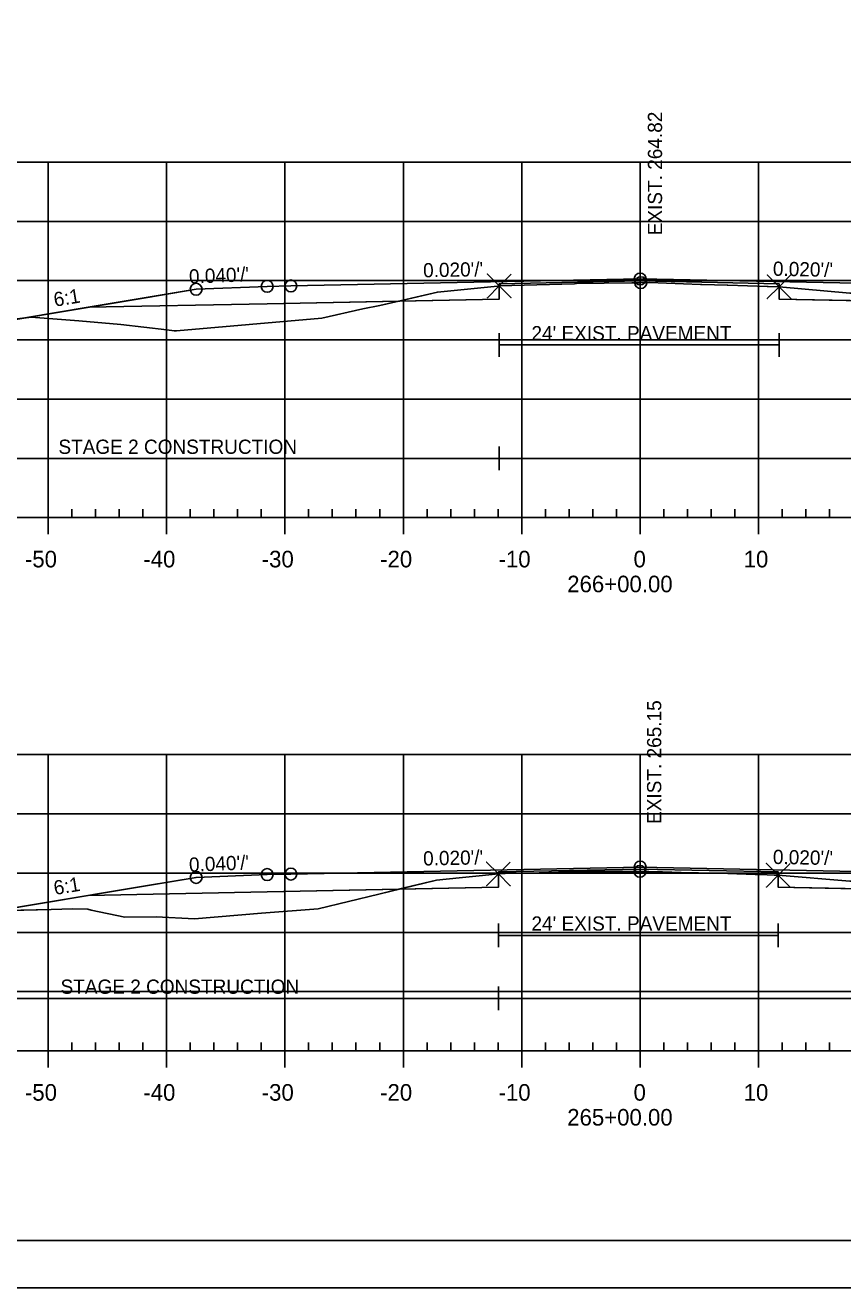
# Model space of a CAD drawing. Extents: x 1365647 to 1367999, y 387113 to 400173.
# Drawn here: x 1365842.2 to 1365911.2, y 394626.2 to 394732.8 of the extents above; entities that cross this region are included whole.
import ezdxf

# ---------------------------------------------------------------- set-up
doc = ezdxf.new("R2010")
doc.units = 0
for name, color, linetype in [('R_Alt Surface', 7, 'Continuous'), ('R_Axis', 7, 'Continuous'), ('R_Axis Annot', 7, 'Continuous'), ('R_Border', 7, 'Continuous'), ('R_Contours', 7, 'Continuous'), ('R_Exist Surface', 7, 'Continuous'), ('R_Fin Surface', 7, 'Continuous'), ('R_Fin Surface Annot', 7, 'Continuous'), ('R_Grid', 7, 'Continuous'), ('R_No Plot', 7, 'Continuous'), ('R_Water', 7, 'Continuous'), ('R_Xsect Elev', 7, 'Continuous')]:
    doc.layers.add(name, color=color, linetype=linetype)

msp = doc.modelspace()

# ---------------------------------------------------------------- linework, layer by layer
at = {"layer": 'R_Alt Surface'}
for points in [[(1365847.47, 394708.96), (1365862.59, 394709.26), (1365882.19, 394709.65), (1365882.19, 394710.94), (1365894.09, 394711.18), (1365905.82, 394710.94), (1365905.82, 394709.65), (1365925.59, 394709.26), (1365940.72, 394708.96)], [(1365847.47, 394659.32), (1365862.59, 394659.63), (1365882.12, 394660.02), (1365882.12, 394661.31), (1365894.09, 394661.55), (1365905.75, 394661.31), (1365905.75, 394660.02), (1365925.59, 394659.63), (1365940.72, 394659.32)]]:
    msp.add_lwpolyline(points, dxfattribs=at)
at = {"layer": 'R_Axis'}
for p, q in [((1365846.09, 394691.21), (1365846.09, 394691.91)), ((1365848.09, 394691.21), (1365848.09, 394691.91)), ((1365850.09, 394691.21), (1365850.09, 394691.91)), ((1365852.09, 394691.21), (1365852.09, 394691.91)), ((1365856.09, 394691.21), (1365856.09, 394691.91)), ((1365858.09, 394691.21), (1365858.09, 394691.91)), ((1365860.09, 394691.21), (1365860.09, 394691.91)), ((1365862.09, 394691.21), (1365862.09, 394691.91)), ((1365866.09, 394691.21), (1365866.09, 394691.91)), ((1365868.09, 394691.21), (1365868.09, 394691.91)), ((1365870.09, 394691.21), (1365870.09, 394691.91)), ((1365872.09, 394691.21), (1365872.09, 394691.91)), ((1365876.09, 394691.21), (1365876.09, 394691.91)), ((1365878.09, 394691.21), (1365878.09, 394691.91)), ((1365880.09, 394691.21), (1365880.09, 394691.91)), ((1365882.09, 394691.21), (1365882.09, 394691.91)), ((1365886.09, 394691.21), (1365886.09, 394691.91)), ((1365888.09, 394691.21), (1365888.09, 394691.91)), ((1365890.09, 394691.21), (1365890.09, 394691.91)), ((1365892.09, 394691.21), (1365892.09, 394691.91)), ((1365896.09, 394691.21), (1365896.09, 394691.91)), ((1365898.09, 394691.21), (1365898.09, 394691.91)), ((1365900.09, 394691.21), (1365900.09, 394691.91)), ((1365902.09, 394691.21), (1365902.09, 394691.91)), ((1365906.09, 394691.21), (1365906.09, 394691.91)), ((1365908.09, 394691.21), (1365908.09, 394691.91)), ((1365910.09, 394691.21), (1365910.09, 394691.91)), ((1365749.09, 394691.21), (1366039.09, 394691.21)), ((1365844.09, 394689.81), (1365844.09, 394691.21)), ((1365854.09, 394689.81), (1365854.09, 394691.21)), ((1365864.09, 394689.81), (1365864.09, 394691.21)), ((1365874.09, 394689.81), (1365874.09, 394691.21)), ((1365884.09, 394689.81), (1365884.09, 394691.21)), ((1365894.09, 394689.81), (1365894.09, 394691.21)), ((1365904.09, 394689.81), (1365904.09, 394691.21)), ((1365846.09, 394646.21), (1365846.09, 394646.91)), ((1365848.09, 394646.21), (1365848.09, 394646.91)), ((1365850.09, 394646.21), (1365850.09, 394646.91)), ((1365852.09, 394646.21), (1365852.09, 394646.91)), ((1365856.09, 394646.21), (1365856.09, 394646.91)), ((1365858.09, 394646.21), (1365858.09, 394646.91)), ((1365860.09, 394646.21), (1365860.09, 394646.91)), ((1365862.09, 394646.21), (1365862.09, 394646.91)), ((1365866.09, 394646.21), (1365866.09, 394646.91)), ((1365868.09, 394646.21), (1365868.09, 394646.91)), ((1365870.09, 394646.21), (1365870.09, 394646.91)), ((1365872.09, 394646.21), (1365872.09, 394646.91)), ((1365876.09, 394646.21), (1365876.09, 394646.91)), ((1365878.09, 394646.21), (1365878.09, 394646.91)), ((1365880.09, 394646.21), (1365880.09, 394646.91)), ((1365882.09, 394646.21), (1365882.09, 394646.91)), ((1365886.09, 394646.21), (1365886.09, 394646.91)), ((1365888.09, 394646.21), (1365888.09, 394646.91)), ((1365890.09, 394646.21), (1365890.09, 394646.91)), ((1365892.09, 394646.21), (1365892.09, 394646.91)), ((1365896.09, 394646.21), (1365896.09, 394646.91)), ((1365898.09, 394646.21), (1365898.09, 394646.91)), ((1365900.09, 394646.21), (1365900.09, 394646.91)), ((1365902.09, 394646.21), (1365902.09, 394646.91)), ((1365906.09, 394646.21), (1365906.09, 394646.91)), ((1365908.09, 394646.21), (1365908.09, 394646.91)), ((1365910.09, 394646.21), (1365910.09, 394646.91)), ((1365749.09, 394646.21), (1366039.09, 394646.21)), ((1365844.09, 394644.81), (1365844.09, 394646.21)), ((1365854.09, 394644.81), (1365854.09, 394646.21)), ((1365864.09, 394644.81), (1365864.09, 394646.21)), ((1365874.09, 394644.81), (1365874.09, 394646.21)), ((1365884.09, 394644.81), (1365884.09, 394646.21)), ((1365894.09, 394644.81), (1365894.09, 394646.21)), ((1365904.09, 394644.81), (1365904.09, 394646.21))]:
    msp.add_line(p, q, dxfattribs=at)
at = {"layer": 'R_Border'}
msp.add_line((1366052.27, 394630.21), (1365736.09, 394630.21), dxfattribs=at)
at = {"layer": 'R_Contours'}
for points in [[(1365873.7, 394709.48), (1365876.97, 394710.24), (1365879.23, 394710.46), (1365882.04, 394710.75), (1365882.19, 394710.76), (1365882.19, 394709.65)], [(1365882.19, 394710.76), (1365888.53, 394710.95), (1365888.71, 394710.96), (1365893.4, 394711.01), (1365893.49, 394711.01), (1365894.13, 394711.03), (1365894.14, 394711.03), (1365894.87, 394711.05), (1365894.89, 394711.05), (1365899.19, 394710.88), (1365899.3, 394710.87), (1365901.45, 394710.83), (1365901.49, 394710.83), (1365904.81, 394710.71), (1365904.9, 394710.71), (1365905.81, 394710.69), (1365905.82, 394710.69), (1365905.82, 394710.94), (1365894.09, 394711.18), (1365882.19, 394710.94)], [(1365905.82, 394710.69), (1365911.81, 394710.15), (1365911.88, 394710.15), (1365911.96, 394710.14), (1365911.98, 394710.14), (1365912.2, 394710.1), (1365916.29, 394709.44), (1365905.82, 394709.65)], [(1365842.03, 394708.05), (1365842.66, 394708.12), (1365846.67, 394707.81), (1365850.24, 394707.51), (1365854.11, 394707.05), (1365854.74, 394706.98), (1365854.76, 394706.97), (1365854.94, 394706.98), (1365867.2, 394708.05), (1365870.68, 394708.82), (1365872.1, 394709.11), (1365873.7, 394709.48), (1365862.59, 394709.26), (1365847.47, 394708.96)], [(1365873.69, 394659.85), (1365876.9, 394660.63), (1365878.81, 394660.82), (1365880.49, 394660.98), (1365882.12, 394661.15), (1365882.12, 394660.02)], [(1365882.12, 394661.15), (1365882.69, 394661.18), (1365884.11, 394661.22), (1365885.57, 394661.25), (1365888.01, 394661.32), (1365888.66, 394661.35), (1365890.3, 394661.35), (1365893.55, 394661.36), (1365894.07, 394661.36), (1365894.34, 394661.36), (1365894.81, 394661.36), (1365895.97, 394661.32), (1365897.54, 394661.27), (1365900.5, 394661.2), (1365901.5, 394661.18), (1365903.81, 394661.09), (1365904.81, 394661.06), (1365905.41, 394661.04), (1365905.75, 394661.03), (1365905.75, 394661.31), (1365894.09, 394661.55), (1365882.12, 394661.31)], [(1365905.75, 394661.03), (1365911.8, 394660.54), (1365911.83, 394660.53), (1365911.86, 394660.53), (1365911.91, 394660.52), (1365916.29, 394659.81), (1365905.75, 394660.02)], [(1365839.74, 394658.04), (1365844.35, 394658.13), (1365846.14, 394658.19), (1365847.43, 394658.18), (1365847.72, 394658.09), (1365850.56, 394657.5), (1365853.21, 394657.51), (1365856.46, 394657.35), (1365862.11, 394657.82), (1365866.89, 394658.2), (1365872.01, 394659.44), (1365873.69, 394659.85), (1365862.59, 394659.63), (1365847.47, 394659.32)]]:
    msp.add_lwpolyline(points, close=True, dxfattribs=at)
at = {"layer": 'R_Exist Surface'}
for points in [[(1365838.99, 394707.69), (1365842.66, 394708.12), (1365846.67, 394707.81), (1365850.24, 394707.51), (1365854.11, 394707.05), (1365854.74, 394706.98), (1365854.76, 394706.97), (1365854.94, 394706.98), (1365867.2, 394708.05), (1365870.68, 394708.82), (1365872.1, 394709.11), (1365876.97, 394710.24), (1365879.23, 394710.46), (1365882.04, 394710.75), (1365882.19, 394710.76), (1365888.53, 394710.95), (1365888.71, 394710.96), (1365893.4, 394711.01), (1365893.49, 394711.01), (1365894.13, 394711.03), (1365894.14, 394711.03), (1365894.87, 394711.05), (1365894.89, 394711.05), (1365899.19, 394710.88), (1365899.3, 394710.87), (1365901.45, 394710.83), (1365901.49, 394710.83), (1365904.81, 394710.71), (1365904.9, 394710.71), (1365905.81, 394710.69), (1365905.82, 394710.69), (1365911.81, 394710.15)], [(1365837.93, 394658), (1365844.35, 394658.13), (1365846.14, 394658.19), (1365847.43, 394658.18), (1365847.72, 394658.09), (1365850.56, 394657.5), (1365853.21, 394657.51), (1365856.46, 394657.35), (1365862.11, 394657.82), (1365866.89, 394658.2), (1365872.01, 394659.44), (1365876.9, 394660.63), (1365878.81, 394660.82), (1365880.49, 394660.98), (1365882.12, 394661.15), (1365882.69, 394661.18), (1365884.11, 394661.22), (1365885.57, 394661.25), (1365888.01, 394661.32), (1365888.66, 394661.35), (1365890.3, 394661.35), (1365893.55, 394661.36), (1365894.07, 394661.36), (1365894.34, 394661.36), (1365894.81, 394661.36), (1365895.97, 394661.32), (1365897.54, 394661.27), (1365900.5, 394661.2), (1365901.5, 394661.18), (1365903.81, 394661.09), (1365904.81, 394661.06), (1365905.41, 394661.04), (1365905.75, 394661.03), (1365911.8, 394660.54)]]:
    msp.add_lwpolyline(points, dxfattribs=at)
at = {"layer": 'R_Fin Surface'}
for points in [[(1365829.66, 394706.51), (1365831.68, 394705.84), (1365834.59, 394706.81), (1365847.47, 394708.96), (1365856.59, 394710.48), (1365862.59, 394710.72), (1365864.59, 394710.76), (1365894.09, 394711.35), (1365923.59, 394710.76), (1365925.59, 394710.72), (1365931.59, 394710.48), (1365940.72, 394708.96), (1365953.59, 394706.81), (1365953.59, 394706.81), (1365967.61, 394711.48)], [(1365834.59, 394706.81), (1365852.3, 394709.76), (1365856.59, 394710.48), (1365862.59, 394710.72), (1365864.59, 394710.76), (1365894.09, 394711.35), (1365923.59, 394710.76), (1365925.59, 394710.72), (1365931.59, 394710.48), (1365935.89, 394709.76), (1365953.59, 394706.81), (1365967.61, 394711.48)], [(1365856.59, 394710.48), (1365862.59, 394710.72), (1365864.59, 394710.76), (1365894.09, 394711.35), (1365923.59, 394710.76), (1365925.59, 394710.72), (1365931.59, 394710.48)], [(1365829.84, 394657.76), (1365833.09, 394656.68), (1365834.59, 394657.18), (1365847.47, 394659.32), (1365856.59, 394660.85), (1365862.59, 394661.09), (1365864.59, 394661.13), (1365894.09, 394661.72), (1365923.59, 394661.13), (1365925.59, 394661.09), (1365931.59, 394660.85), (1365940.72, 394659.32), (1365953.59, 394657.18), (1365965.21, 394661.05)], [(1365834.09, 394657.1), (1365852.3, 394660.13), (1365856.59, 394660.85), (1365862.59, 394661.09), (1365864.59, 394661.13), (1365894.09, 394661.72), (1365923.59, 394661.13), (1365925.59, 394661.09), (1365931.59, 394660.85), (1365935.89, 394660.13), (1365953.59, 394657.18), (1365965.21, 394661.05)], [(1365856.59, 394660.85), (1365862.59, 394661.09), (1365864.59, 394661.13), (1365894.09, 394661.72), (1365923.59, 394661.13), (1365925.59, 394661.09), (1365931.59, 394660.85)]]:
    msp.add_lwpolyline(points, dxfattribs=at)
at = {"layer": 'R_Grid'}
for p, q in [((1365749.09, 394721.21), (1366039.09, 394721.21)), ((1365844.09, 394691.21), (1365844.09, 394721.21)), ((1365854.09, 394691.21), (1365854.09, 394721.21)), ((1365864.09, 394691.21), (1365864.09, 394721.21)), ((1365874.09, 394691.21), (1365874.09, 394721.21)), ((1365884.09, 394691.21), (1365884.09, 394721.21)), ((1365894.09, 394691.21), (1365894.09, 394721.21)), ((1365904.09, 394691.21), (1365904.09, 394721.21)), ((1365749.09, 394716.21), (1366039.09, 394716.21)), ((1365749.09, 394711.21), (1366039.09, 394711.21)), ((1365749.09, 394706.21), (1366039.09, 394706.21)), ((1365749.09, 394701.21), (1366039.09, 394701.21)), ((1365749.09, 394696.21), (1366039.09, 394696.21)), ((1365749.09, 394691.21), (1366039.09, 394691.21)), ((1365749.09, 394671.21), (1366039.09, 394671.21)), ((1365844.09, 394646.21), (1365844.09, 394671.21)), ((1365854.09, 394646.21), (1365854.09, 394671.21)), ((1365864.09, 394646.21), (1365864.09, 394671.21)), ((1365874.09, 394646.21), (1365874.09, 394671.21)), ((1365884.09, 394646.21), (1365884.09, 394671.21)), ((1365894.09, 394646.21), (1365894.09, 394671.21)), ((1365904.09, 394646.21), (1365904.09, 394671.21)), ((1365749.09, 394666.21), (1366039.09, 394666.21)), ((1365749.09, 394661.21), (1366039.09, 394661.21)), ((1365749.09, 394656.21), (1366039.09, 394656.21)), ((1365749.09, 394651.21), (1366039.09, 394651.21)), ((1365749.09, 394646.21), (1366039.09, 394646.21))]:
    msp.add_line(p, q, dxfattribs=at)
at = {"layer": 'R_No Plot'}
msp.add_line((1365723.69, 394626.23), (1366057.03, 394626.23), dxfattribs=at)
msp.add_lwpolyline([(1365723.69, 394839.56), (1366057.03, 394839.56), (1366057.03, 394626.23), (1365723.69, 394626.23)], close=True, dxfattribs=at)
for points in [[(1365882.19, 394710.76), (1365881.19, 394711.76), (1365882.19, 394710.76), (1365881.19, 394709.76), (1365882.19, 394710.76), (1365883.19, 394709.76), (1365882.19, 394710.76), (1365883.19, 394711.76)], [(1365905.82, 394710.69), (1365904.82, 394711.69), (1365905.82, 394710.69), (1365904.82, 394709.69), (1365905.82, 394710.69), (1365906.82, 394709.69), (1365905.82, 394710.69), (1365906.82, 394711.69)], [(1365882.12, 394661.15), (1365881.12, 394662.15), (1365882.12, 394661.15), (1365881.12, 394660.15), (1365882.12, 394661.15), (1365883.12, 394660.15), (1365882.12, 394661.15), (1365883.12, 394662.15)], [(1365905.75, 394661.03), (1365904.75, 394662.03), (1365905.75, 394661.03), (1365904.75, 394660.03), (1365905.75, 394661.03), (1365906.75, 394660.03), (1365905.75, 394661.03), (1365906.75, 394662.03)]]:
    msp.add_lwpolyline(points, dxfattribs=at)
for centre in [(1365894.09, 394711.35), (1365894.09, 394711.35), (1365894.09, 394711.35), (1365894.09, 394711.35), (1365894.09, 394711.35), (1365856.59, 394710.48), (1365856.59, 394710.48), (1365856.59, 394710.48), (1365856.59, 394710.48), (1365856.59, 394710.48), (1365862.59, 394710.72), (1365862.59, 394710.72), (1365862.59, 394710.72), (1365862.59, 394710.72), (1365862.59, 394710.72), (1365864.59, 394710.76), (1365864.59, 394710.76), (1365864.59, 394710.76), (1365864.59, 394710.76), (1365864.59, 394710.76), (1365894.14, 394711.03), (1365864.59, 394661.13), (1365864.59, 394661.13), (1365864.59, 394661.13), (1365864.59, 394661.13), (1365864.59, 394661.13), (1365894.07, 394661.36), (1365894.09, 394661.72), (1365894.09, 394661.72), (1365894.09, 394661.72), (1365894.09, 394661.72), (1365894.09, 394661.72), (1365856.59, 394660.85), (1365856.59, 394660.85), (1365856.59, 394660.85), (1365856.59, 394660.85), (1365856.59, 394660.85), (1365862.59, 394661.09), (1365862.59, 394661.09), (1365862.59, 394661.09), (1365862.59, 394661.09), (1365862.59, 394661.09)]:
    msp.add_circle(centre, 0.5, dxfattribs=at)
at = {"layer": 'R_Water'}
for p, q in [((1365882.19, 394704.78), (1365882.19, 394706.78)), ((1365905.82, 394704.78), (1365905.82, 394706.78)), ((1365882.19, 394705.78), (1365905.82, 394705.78)), ((1365882.19, 394695.2), (1365882.19, 394697.2)), ((1365829.66, 394696.2), (1365882.19, 394696.2)), ((1365882.19, 394696.2), (1365967.61, 394696.2)), ((1365882.12, 394654.96), (1365882.12, 394656.96)), ((1365905.75, 394654.96), (1365905.75, 394656.96)), ((1365882.12, 394655.96), (1365905.75, 394655.96)), ((1365882.12, 394649.64), (1365882.12, 394651.64)), ((1365829.84, 394650.64), (1365882.12, 394650.64)), ((1365882.12, 394650.64), (1365965.21, 394650.64))]:
    msp.add_line(p, q, dxfattribs=at)

# ---------------------------------------------------------------- texts
at = {"layer": 'R_Axis Annot'}
for s, p in [('-50', (1365842.13, 394687.01)), ('-40', (1365852.13, 394687.01)), ('-30', (1365862.13, 394687.01)), ('-20', (1365872.13, 394687.01)), ('-10', (1365882.13, 394687.01)), ('0', (1365893.53, 394687.01)), ('10', (1365902.83, 394687.01)), ('266+00.00', (1365887.93, 394684.91)), ('-50', (1365842.13, 394642.01)), ('-40', (1365852.13, 394642.01)), ('-30', (1365862.13, 394642.01)), ('-20', (1365872.13, 394642.01)), ('-10', (1365882.13, 394642.01)), ('0', (1365893.53, 394642.01)), ('10', (1365902.83, 394642.01)), ('265+00.00', (1365887.93, 394639.91))]:
    msp.add_text(s, height=1.4, dxfattribs=at).set_placement(p)
at = {"layer": 'R_Fin Surface Annot'}
for s, rotation, p in [("0.020'/'", 1.1458, (1365875.77, 394711.48)), ("0.020'/'", 358.8542, (1365905.29, 394711.62)), ("0.040'/'", 2.2906, (1365856.01, 394710.95)), ('6:1', 9.4623, (1365844.66, 394709)), ("0.040'/'", 2.2906, (1365856.01, 394661.32)), ("0.020'/'", 1.1458, (1365875.77, 394661.85)), ("0.020'/'", 358.8542, (1365905.29, 394661.99)), ('6:1', 9.4623, (1365844.66, 394659.36))]:
    msp.add_text(s, height=1.2, rotation=rotation, dxfattribs=at).set_placement(p)
at = {"layer": 'R_Water'}
for s, p in [("24' EXIST. PAVEMENT", (1365884.91, 394706.17)), ('STAGE 2 CONSTRUCTION', (1365844.96, 394696.59)), ("24' EXIST. PAVEMENT", (1365884.91, 394656.36)), ('STAGE 2 CONSTRUCTION', (1365845.14, 394651.03))]:
    msp.add_text(s, height=1.2, dxfattribs=at).set_placement(p)
at = {"layer": 'R_Xsect Elev'}
for s, p in [('EXIST. 264.82', (1365895.94, 394715.03)), ('EXIST. 265.15', (1365895.87, 394665.36))]:
    msp.add_text(s, height=1.2, rotation=90, dxfattribs=at).set_placement(p)

doc.saveas('drawing.dxf')
